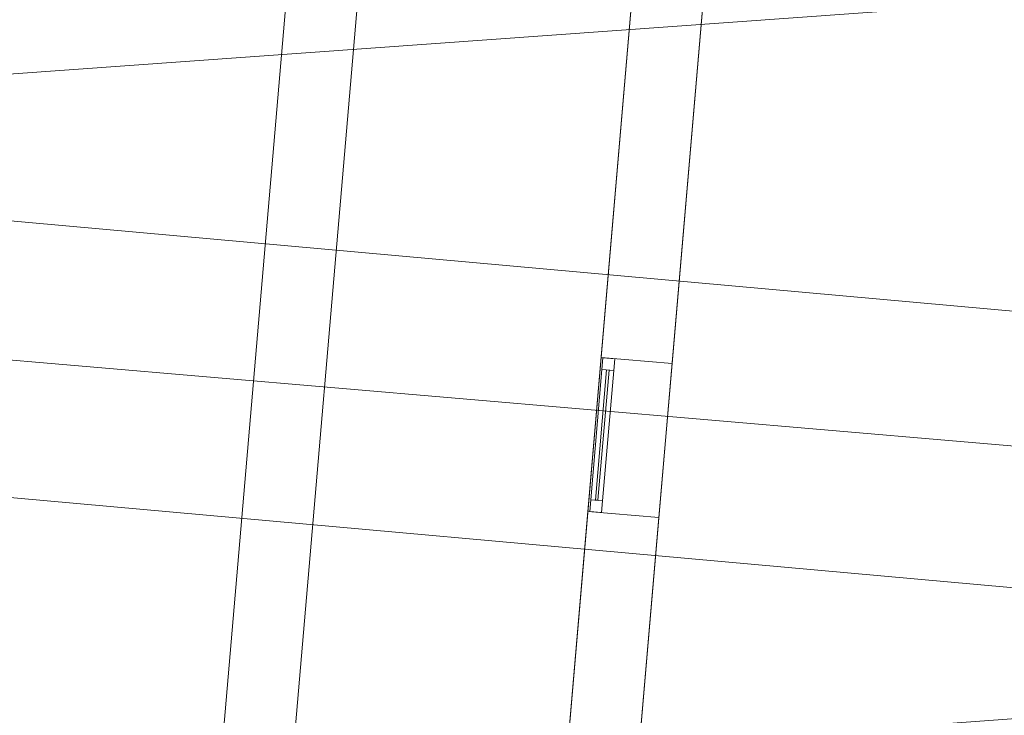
# Model space of a CAD drawing. Header units: millimetres. Extents: x -430348 to -225823, y -86243 to 5084.
# Tile 644 of 656: x -376486 to -372341, y -3005 to -77. Entities that reach past the tile are written whole.
import ezdxf

# ---------------------------------------------------------------- set-up
doc = ezdxf.new("R2010")
doc.units = ezdxf.units.MM
for name, color, linetype, lineweight in [('A-GLAZ-CURT', 52, 'Continuous', 9), ('A-GLAZ-CWMG', 51, 'Continuous', 9), ('A-ROOF', 132, 'Continuous', 9), ('A-WALL', 113, 'Continuous', 9)]:
    doc.layers.add(name, color=color, linetype=linetype, lineweight=lineweight)

# ---------------------------------------------------------------- blocks, each defined once
blk = doc.blocks.new('Walls 147 - Walls 11-525184-_3D_ Copy 1')
at = {"layer": 'A-WALL'}
mesh = blk.add_polyface(dxfattribs=at)
corners = [(-380887.4, -834.4, 66612.8), (-380935.3, -1392.3, 66612.8), (-380716.1, -1411.1, 66612.8), (-380668.2, -853.2, 66612.8), (-368556.8, -1940.8, 66612.8), (-368604.7, -2498.7, 66612.8), (-368385.5, -2517.5, 66612.8), (-368337.7, -1959.6, 66612.8)]
mesh.append_faces([[corners[k] for k in face] for face in [(3, 0, 1, 2), (6, 7, 4, 5)]])
mesh = blk.add_polyface(dxfattribs=at)
corners = [(-380887.4, -834.4, 66335.3), (-380668.2, -853.2, 66335.3), (-380716.1, -1411.1, 66335.3), (-380935.3, -1392.3, 66335.3), (-368556.8, -1940.8, 66335.3), (-368337.7, -1959.6, 66335.3), (-368385.5, -2517.5, 66335.3), (-368604.7, -2498.7, 66335.3)]
mesh.append_faces([[corners[k] for k in face] for face in [(1, 2, 3, 0), (6, 7, 4, 5)]])
blk = doc.blocks.new('System Panel - Glazed-482351-_3D_ Copy 1')
at = {"layer": 'A-GLAZ-CURT', "transparency": 33554471}
mesh = blk.add_polyface(dxfattribs=at)
corners = [(-275, 5), (-275, 5, 325), (275, 5, 325), (275, 5)]
mesh.append_faces([[corners[k] for k in face] for face in [(1, 2, 3, 0)]])
mesh = blk.add_polyface(dxfattribs=at)
corners = [(275, -5), (-275, -5), (-275, 5), (275, 5)]
mesh.append_faces([[corners[k] for k in face] for face in [(0, 1, 2, 3)]])
mesh = blk.add_polyface(dxfattribs=at)
corners = [(-275, -5, 325), (275, -5, 325), (275, 5, 325), (-275, 5, 325)]
mesh.append_faces([[corners[k] for k in face] for face in [(3, 0, 1, 2)]])
mesh = blk.add_polyface(dxfattribs=at)
corners = [(-275, -5), (-275, -5, 325), (-275, 5, 325), (-275, 5)]
mesh.append_faces([[corners[k] for k in face] for face in [(3, 0, 1, 2)]])
mesh = blk.add_polyface(dxfattribs=at)
corners = [(275, -5, 325), (275, -5), (275, 5), (275, 5, 325)]
mesh.append_faces([[corners[k] for k in face] for face in [(3, 0, 1, 2)]])
mesh = blk.add_polyface(dxfattribs=at)
corners = [(-275, -5), (275, -5), (275, -5, 325), (-275, -5, 325)]
mesh.append_faces([[corners[k] for k in face] for face in [(2, 3, 0, 1)]])
blk = doc.blocks.new('Rectangular Mullion - 50mm x 50mm-320908-_3D_ Copy 1')
at = {"layer": 'A-GLAZ-CWMG'}
mesh = blk.add_polyface(dxfattribs=at)
corners = [(0, 25), (-50, 25), (-50, -25), (0, -25)]
mesh.append_faces([[corners[k] for k in face] for face in [(3, 0, 1, 2)]])
mesh = blk.add_polyface(dxfattribs=at)
corners = [(-50, 25), (0, 25), (0, 25, -400), (-50, 25, -400)]
mesh.append_faces([[corners[k] for k in face] for face in [(0, 1, 2, 3)]])
mesh = blk.add_polyface(dxfattribs=at)
corners = [(-50, -25), (-50, 25), (-50, 25, -400), (-50, -25, -400)]
mesh.append_faces([[corners[k] for k in face] for face in [(0, 1, 2, 3)]])
mesh = blk.add_polyface(dxfattribs=at)
corners = [(0, 25), (0, -25), (0, -25, -400), (0, 25, -400)]
mesh.append_faces([[corners[k] for k in face] for face in [(0, 1, 2, 3)]])
mesh = blk.add_polyface(dxfattribs=at)
corners = [(0, -25), (-50, -25), (-50, -25, -400), (0, -25, -400)]
mesh.append_faces([[corners[k] for k in face] for face in [(0, 1, 2, 3)]])
blk = doc.blocks.new('Rectangular Mullion - 50mm x 50mm-266400-_3D_ Copy 1')
at = {"layer": 'A-GLAZ-CWMG'}
mesh = blk.add_polyface(dxfattribs=at)
corners = [(0, 25), (-50, 25), (-50, -25), (0, -25)]
mesh.append_faces([[corners[k] for k in face] for face in [(2, 3, 0, 1)]])
mesh = blk.add_polyface(dxfattribs=at)
corners = [(0, 25, -550), (0, -25, -550), (-50, -25, -550), (-50, 25, -550)]
mesh.append_faces([[corners[k] for k in face] for face in [(0, 1, 2, 3)]])
mesh = blk.add_polyface(dxfattribs=at)
corners = [(-50, 25), (0, 25), (0, 25, -550), (-50, 25, -550)]
mesh.append_faces([[corners[k] for k in face] for face in [(3, 0, 1, 2)]])
mesh = blk.add_polyface(dxfattribs=at)
corners = [(-50, -25), (-50, 25), (-50, 25, -550), (-50, -25, -550)]
mesh.append_faces([[corners[k] for k in face] for face in [(3, 0, 1, 2)]])
mesh = blk.add_polyface(dxfattribs=at)
corners = [(0, 25), (0, -25), (0, -25, -550), (0, 25, -550)]
mesh.append_faces([[corners[k] for k in face] for face in [(3, 0, 1, 2)]])
mesh = blk.add_polyface(dxfattribs=at)
corners = [(0, -25), (-50, -25), (-50, -25, -550), (0, -25, -550)]
mesh.append_faces([[corners[k] for k in face] for face in [(3, 0, 1, 2)]])
blk = doc.blocks.new('Rectangular Mullion - 50mm x 50mm-482352-_3D_ Copy 1')
at = {"layer": 'A-GLAZ-CWMG'}
mesh = blk.add_polyface(dxfattribs=at)
corners = [(0, 25), (-50, 25), (-50, -25), (0, -25)]
mesh.append_faces([[corners[k] for k in face] for face in [(3, 0, 1, 2)]])
mesh = blk.add_polyface(dxfattribs=at)
corners = [(-50, 25), (0, 25), (0, 25, -400), (-50, 25, -400)]
mesh.append_faces([[corners[k] for k in face] for face in [(0, 1, 2, 3)]])
mesh = blk.add_polyface(dxfattribs=at)
corners = [(-50, -25), (-50, 25), (-50, 25, -400), (-50, -25, -400)]
mesh.append_faces([[corners[k] for k in face] for face in [(0, 1, 2, 3)]])
mesh = blk.add_polyface(dxfattribs=at)
corners = [(0, 25), (0, -25), (0, -25, -400), (0, 25, -400)]
mesh.append_faces([[corners[k] for k in face] for face in [(0, 1, 2, 3)]])
mesh = blk.add_polyface(dxfattribs=at)
corners = [(0, -25), (-50, -25), (-50, -25, -400), (0, -25, -400)]
mesh.append_faces([[corners[k] for k in face] for face in [(0, 1, 2, 3)]])
blk = doc.blocks.new('Rectangular Mullion - 50mm x 50mm-266401-_3D_ Copy 1')
at = {"layer": 'A-GLAZ-CWMG'}
mesh = blk.add_polyface(dxfattribs=at)
corners = [(0, 25), (-50, 25), (-50, -25), (0, -25)]
mesh.append_faces([[corners[k] for k in face] for face in [(2, 3, 0, 1)]])
mesh = blk.add_polyface(dxfattribs=at)
corners = [(0, 25, -550), (0, -25, -550), (-50, -25, -550), (-50, 25, -550)]
mesh.append_faces([[corners[k] for k in face] for face in [(0, 1, 2, 3)]])
mesh = blk.add_polyface(dxfattribs=at)
corners = [(-50, 25), (0, 25), (0, 25, -550), (-50, 25, -550)]
mesh.append_faces([[corners[k] for k in face] for face in [(3, 0, 1, 2)]])
mesh = blk.add_polyface(dxfattribs=at)
corners = [(-50, -25), (-50, 25), (-50, 25, -550), (-50, -25, -550)]
mesh.append_faces([[corners[k] for k in face] for face in [(3, 0, 1, 2)]])
mesh = blk.add_polyface(dxfattribs=at)
corners = [(0, 25), (0, -25), (0, -25, -550), (0, 25, -550)]
mesh.append_faces([[corners[k] for k in face] for face in [(3, 0, 1, 2)]])
mesh = blk.add_polyface(dxfattribs=at)
corners = [(0, -25), (-50, -25), (-50, -25, -550), (0, -25, -550)]
mesh.append_faces([[corners[k] for k in face] for face in [(3, 0, 1, 2)]])
blk = doc.blocks.new('Rectangular Mullion - 50mm x 50mm-266402-_3D_ Copy 1')
at = {"layer": 'A-GLAZ-CWMG'}
mesh = blk.add_polyface(dxfattribs=at)
corners = [(25, 25), (-25, 25), (-25, -25), (25, -25)]
mesh.append_faces([[corners[k] for k in face] for face in [(2, 3, 0, 1)]])
mesh = blk.add_polyface(dxfattribs=at)
corners = [(25, 25, -550), (25, -25, -550), (-25, -25, -550), (-25, 25, -550)]
mesh.append_faces([[corners[k] for k in face] for face in [(0, 1, 2, 3)]])
mesh = blk.add_polyface(dxfattribs=at)
corners = [(-25, 25), (25, 25), (25, 25, -550), (-25, 25, -550)]
mesh.append_faces([[corners[k] for k in face] for face in [(3, 0, 1, 2)]])
mesh = blk.add_polyface(dxfattribs=at)
corners = [(-25, -25), (-25, 25), (-25, 25, -550), (-25, -25, -550)]
mesh.append_faces([[corners[k] for k in face] for face in [(3, 0, 1, 2)]])
mesh = blk.add_polyface(dxfattribs=at)
corners = [(25, 25), (25, -25), (25, -25, -550), (25, 25, -550)]
mesh.append_faces([[corners[k] for k in face] for face in [(3, 0, 1, 2)]])
mesh = blk.add_polyface(dxfattribs=at)
corners = [(25, -25), (-25, -25), (-25, -25, -550), (25, -25, -550)]
mesh.append_faces([[corners[k] for k in face] for face in [(3, 0, 1, 2)]])
blk = doc.blocks.new('Rectangular Mullion - 50mm x 50mm-224775-_3D_ Copy 1')
at = {"layer": 'A-GLAZ-CWMG'}
mesh = blk.add_polyface(dxfattribs=at)
corners = [(0, 25, -400), (0, -25, -400), (-50, -25, -400), (-50, 25, -400)]
mesh.append_faces([[corners[k] for k in face] for face in [(3, 0, 1, 2)]])
mesh = blk.add_polyface(dxfattribs=at)
corners = [(-50, 25), (0, 25), (0, 25, -400), (-50, 25, -400)]
mesh.append_faces([[corners[k] for k in face] for face in [(3, 0, 1, 2)]])
mesh = blk.add_polyface(dxfattribs=at)
corners = [(-50, -25), (-50, 25), (-50, 25, -400), (-50, -25, -400)]
mesh.append_faces([[corners[k] for k in face] for face in [(0, 1, 2, 3)]])
mesh = blk.add_polyface(dxfattribs=at)
corners = [(0, 25), (0, -25), (0, -25, -400), (0, 25, -400)]
mesh.append_faces([[corners[k] for k in face] for face in [(0, 1, 2, 3)]])
mesh = blk.add_polyface(dxfattribs=at)
corners = [(0, -25), (-50, -25), (-50, -25, -400), (0, -25, -400)]
mesh.append_faces([[corners[k] for k in face] for face in [(3, 0, 1, 2)]])
blk = doc.blocks.new('Rectangular Mullion - 50mm x 50mm-482354-_3D_ Copy 1')
at = {"layer": 'A-GLAZ-CWMG'}
mesh = blk.add_polyface(dxfattribs=at)
corners = [(0, 25, -400), (0, -25, -400), (-50, -25, -400), (-50, 25, -400)]
mesh.append_faces([[corners[k] for k in face] for face in [(3, 0, 1, 2)]])
mesh = blk.add_polyface(dxfattribs=at)
corners = [(-50, 25), (0, 25), (0, 25, -400), (-50, 25, -400)]
mesh.append_faces([[corners[k] for k in face] for face in [(0, 1, 2, 3)]])
mesh = blk.add_polyface(dxfattribs=at)
corners = [(-50, -25), (-50, 25), (-50, 25, -400), (-50, -25, -400)]
mesh.append_faces([[corners[k] for k in face] for face in [(0, 1, 2, 3)]])
mesh = blk.add_polyface(dxfattribs=at)
corners = [(0, 25), (0, -25), (0, -25, -400), (0, 25, -400)]
mesh.append_faces([[corners[k] for k in face] for face in [(0, 1, 2, 3)]])
mesh = blk.add_polyface(dxfattribs=at)
corners = [(0, -25), (-50, -25), (-50, -25, -400), (0, -25, -400)]
mesh.append_faces([[corners[k] for k in face] for face in [(0, 1, 2, 3)]])

msp = doc.modelspace()

# ---------------------------------------------------------------- block references
at = {"layer": 'A-GLAZ-CURT', "transparency": 33554471, "rotation": 85.09476470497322}
for p in [(-374033.5, -1825.5, 59297.6), (-374033.5, -1825.5, 59672.6)]:
    msp.add_blockref('System Panel - Glazed-482351-_3D_ Copy 1', p, dxfattribs=at)
at = {"layer": 'A-GLAZ-CWMG', "extrusion": (0, 0, -1), "rotation": 94.90523529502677}
for name, p in [('Rectangular Mullion - 50mm x 50mm-482352-_3D_ Copy 1', (374005.7, -1501.7, -59247.6)), ('Rectangular Mullion - 50mm x 50mm-224775-_3D_ Copy 1', (374005.7, -1501.7, -59647.6))]:
    msp.add_blockref(name, p, dxfattribs=at)
at = {"layer": 'A-GLAZ-CWMG', "extrusion": (0.085508, 0.996337, 0), "rotation": 90}
for name, p in [('Rectangular Mullion - 50mm x 50mm-266400-_3D_ Copy 1', (372507.5, 60047.6, -33526.7)), ('Rectangular Mullion - 50mm x 50mm-266402-_3D_ Copy 1', (372507.5, 59647.6, -33526.7))]:
    msp.add_blockref(name, p, dxfattribs=at)
at = {"layer": 'A-GLAZ-CWMG', "extrusion": (-0.085508, -0.996337, 0), "rotation": 270}
msp.add_blockref('Rectangular Mullion - 50mm x 50mm-266401-_3D_ Copy 1', (-372507.5, 59247.6, 34076.7), dxfattribs=at)
at = {"layer": 'A-GLAZ-CWMG', "rotation": 265.0947647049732}
for name, p in [('Rectangular Mullion - 50mm x 50mm-320908-_3D_ Copy 1', (-374061.3, -2149.3, 60047.6)), ('Rectangular Mullion - 50mm x 50mm-482354-_3D_ Copy 1', (-374061.3, -2149.3, 59647.6))]:
    msp.add_blockref(name, p, dxfattribs=at)
at = {"layer": 'A-WALL'}
msp.add_blockref('Walls 147 - Walls 11-525184-_3D_ Copy 1', (0, 0), dxfattribs=at)

# ---------------------------------------------------------------- meshes
at = {"layer": 'A-ROOF'}
mesh = msp.add_polyface(dxfattribs=at)
corners = [(-362053.3, 734.5, 63197.6), (-386722.6, 2851.6, 63197.6), (-383374.5, -921.7, 65747.6), (-381211.9, -1107.3, 65747.6), (-381160.7, -509.8, 65307.3), (-380343.7, -579.9, 65307.3), (-380394.9, -1177.5, 65747.6), (-368877.3, -2165.9, 65747.6), (-368830.1, -1616.2, 65342.5), (-368013.1, -1686.3, 65342.5), (-368060.3, -2236, 65747.6), (-365938.6, -2418.1, 65747.6)]
mesh.append_faces([[corners[k] for k in face] for face in [(4, 1, 2, 3)]], dxfattribs={"vtx0": -1})
mesh.append_faces([[corners[k] for k in face] for face in [(1, 4, 5, 0)]], dxfattribs={"vtx0": -1, "vtx2": -1})
mesh.append_faces([[corners[k] for k in face] for face in [(11, 0, 9, 10)]], dxfattribs={"vtx1": -1})
mesh.append_faces([[corners[k] for k in face] for face in [(8, 9, 0, 5)]], dxfattribs={"vtx1": -1, "vtx2": -1, "vtx3": -1})
mesh.append_faces([[corners[k] for k in face] for face in [(6, 7, 8, 5)]], dxfattribs={"vtx2": -1})
mesh = msp.add_polyface(dxfattribs=at)
corners = [(-386722.6, 2851.6, 63097.6), (-362053.3, 734.5, 63097.6), (-365938.6, -2418.1, 65647.6), (-368060.3, -2236, 65647.6), (-368013.1, -1686.3, 65242.5), (-368830.1, -1616.2, 65242.5), (-368877.3, -2165.9, 65647.6), (-380394.9, -1177.5, 65647.6), (-380343.7, -579.9, 65207.3), (-381160.7, -509.8, 65207.3), (-381211.9, -1107.3, 65647.6), (-383374.5, -921.7, 65647.6)]
mesh.append_faces([[corners[k] for k in face] for face in [(4, 1, 2, 3)]], dxfattribs={"vtx0": -1})
mesh.append_faces([[corners[k] for k in face] for face in [(1, 4, 5, 8)]], dxfattribs={"vtx0": -1, "vtx2": -1, "vtx3": -1})
mesh.append_faces([[corners[k] for k in face] for face in [(11, 0, 9, 10)]], dxfattribs={"vtx1": -1})
mesh.append_faces([[corners[k] for k in face] for face in [(8, 9, 0, 1)]], dxfattribs={"vtx1": -1, "vtx3": -1})
mesh.append_faces([[corners[k] for k in face] for face in [(5, 6, 7, 8)]], dxfattribs={"vtx3": -1})
mesh = msp.add_polyface(dxfattribs=at)
corners = [(-373521.2, 1016.1, 60747.6), (-374000, -4563.4, 60747.6), (-375743.6, -4413.8, 60747.6), (-375264.8, 1165.7, 60747.6)]
mesh.append_faces([[corners[k] for k in face] for face in [(1, 2, 3, 0)]])
mesh = msp.add_polyface(dxfattribs=at)
corners = [(-374000, -4563.4, 60847.6), (-373521.2, 1016.1, 60847.6), (-375264.8, 1165.7, 60847.6), (-375743.6, -4413.8, 60847.6)]
mesh.append_faces([[corners[k] for k in face] for face in [(2, 3, 0, 1)]])
mesh = msp.add_polyface(dxfattribs=at)
corners = [(-375743.6, -4413.8, 60847.6), (-375264.8, 1165.7, 60847.6), (-375264.8, 1165.7, 60747.6), (-375743.6, -4413.8, 60747.6)]
mesh.append_faces([[corners[k] for k in face] for face in [(0, 1, 2, 3)]])
mesh = msp.add_polyface(dxfattribs=at)
corners = [(-373521.2, 1016.1, 58347.6), (-374000, -4563.4, 58347.6), (-375743.6, -4413.8, 58347.6), (-375264.8, 1165.7, 58347.6)]
mesh.append_faces([[corners[k] for k in face] for face in [(1, 2, 3, 0)]])
mesh = msp.add_polyface(dxfattribs=at)
corners = [(-374000, -4563.4, 58447.6), (-373521.2, 1016.1, 58447.6), (-375264.8, 1165.7, 58447.6), (-375743.6, -4413.8, 58447.6)]
mesh.append_faces([[corners[k] for k in face] for face in [(2, 3, 0, 1)]])
mesh = msp.add_polyface(dxfattribs=at)
corners = [(-375743.6, -4413.8, 58447.6), (-375264.8, 1165.7, 58447.6), (-375264.8, 1165.7, 58347.6), (-375743.6, -4413.8, 58347.6)]
mesh.append_faces([[corners[k] for k in face] for face in [(0, 1, 2, 3)]])
mesh = msp.add_polyface(dxfattribs=at)
corners = [(-373521.2, 1016.1, 60847.6), (-374000, -4563.4, 60847.6), (-374000, -4563.4, 60747.6), (-373521.2, 1016.1, 60747.6)]
mesh.append_faces([[corners[k] for k in face] for face in [(1, 2, 3, 0)]])
mesh = msp.add_polyface(dxfattribs=at)
corners = [(-373521.2, 1016.1, 58447.6), (-374000, -4563.4, 58447.6), (-374000, -4563.4, 58347.6), (-373521.2, 1016.1, 58347.6)]
mesh.append_faces([[corners[k] for k in face] for face in [(1, 2, 3, 0)]])
mesh = msp.add_polyface(dxfattribs=at)
corners = [(-387321.1, -4122.7, 63197.6), (-362651.8, -6239.9, 63197.6), (-365938.6, -2418.1, 65747.6), (-368060.3, -2236, 65747.6), (-368112.3, -2842.1, 65307.8), (-368929.3, -2772, 65307.8), (-368877.3, -2165.9, 65747.6), (-380394.9, -1177.5, 65747.6), (-380442.8, -1735.7, 65342.5), (-381259.8, -1665.6, 65342.5), (-381211.9, -1107.3, 65747.6), (-383374.5, -921.7, 65747.6)]
mesh.append_faces([[corners[k] for k in face] for face in [(4, 1, 2, 3), (8, 5, 6, 7)]], dxfattribs={"vtx0": -1})
mesh.append_faces([[corners[k] for k in face] for face in [(1, 4, 5, 0)]], dxfattribs={"vtx0": -1, "vtx2": -1})
mesh.append_faces([[corners[k] for k in face] for face in [(11, 0, 9, 10)]], dxfattribs={"vtx1": -1})
mesh.append_faces([[corners[k] for k in face] for face in [(8, 9, 0, 5)]], dxfattribs={"vtx1": -1, "vtx2": -1, "vtx3": -1})
mesh = msp.add_polyface(dxfattribs=at)
corners = [(-362651.8, -6239.9, 63097.6), (-387321.1, -4122.7, 63097.6), (-383374.5, -921.7, 65647.6), (-381211.9, -1107.3, 65647.6), (-381259.8, -1665.6, 65242.5), (-380442.8, -1735.7, 65242.5), (-380394.9, -1177.5, 65647.6), (-368877.3, -2165.9, 65647.6), (-368929.3, -2772, 65207.8), (-368112.3, -2842.1, 65207.8), (-368060.3, -2236, 65647.6), (-365938.6, -2418.1, 65647.6)]
mesh.append_faces([[corners[k] for k in face] for face in [(4, 1, 2, 3)]], dxfattribs={"vtx0": -1})
mesh.append_faces([[corners[k] for k in face] for face in [(1, 4, 5, 8)]], dxfattribs={"vtx0": -1, "vtx2": -1, "vtx3": -1})
mesh.append_faces([[corners[k] for k in face] for face in [(11, 0, 9, 10), (7, 8, 5, 6)]], dxfattribs={"vtx1": -1})
mesh.append_faces([[corners[k] for k in face] for face in [(8, 9, 0, 1)]], dxfattribs={"vtx1": -1, "vtx3": -1})
at = {"layer": 'A-WALL'}
mesh = msp.add_polyface(dxfattribs=at)
corners = [(-375743.6, -4413.8, 58197.6), (-375743.6, -4413.8, 60747.6), (-375264.8, 1165.7, 60747.6), (-375264.8, 1165.7, 58197.6)]
mesh.append_faces([[corners[k] for k in face] for face in [(2, 3, 0, 1)]])
mesh = msp.add_polyface(dxfattribs=at)
corners = [(-374965.9, 1140.1, 58197.6), (-375444.7, -4439.4, 58197.6), (-375743.6, -4413.8, 58197.6), (-375264.8, 1165.7, 58197.6)]
mesh.append_faces([[corners[k] for k in face] for face in [(3, 0, 1, 2)]])
mesh = msp.add_polyface(dxfattribs=at)
corners = [(-375444.7, -4439.4, 60747.6), (-374965.9, 1140.1, 60747.6), (-375264.8, 1165.7, 60747.6), (-375743.6, -4413.8, 60747.6)]
mesh.append_faces([[corners[k] for k in face] for face in [(0, 1, 2, 3)]])
mesh = msp.add_polyface(dxfattribs=at)
corners = [(-375444.7, -4439.4, 58197.6), (-374965.9, 1140.1, 58197.6), (-374965.9, 1140.1, 58447.6), (-374965.9, 1140.1, 60747.6), (-375444.7, -4439.4, 60747.6), (-375444.7, -4439.4, 58447.6)]
mesh.append_faces([[corners[k] for k in face] for face in [(3, 4, 5, 2)]], dxfattribs={"vtx2": -1})
mesh.append_faces([[corners[k] for k in face] for face in [(5, 0, 1, 2)]], dxfattribs={"vtx3": -1})
mesh = msp.add_polyface(dxfattribs=at)
corners = [(-373820.1, 1041.7, 58197.6), (-374298.9, -4537.7, 58197.6), (-374298.9, -4537.7, 58447.6), (-374298.9, -4537.7, 60747.6), (-373820.1, 1041.7, 60747.6), (-373820.1, 1041.7, 58447.6), (-374093.7, -2146.5, 60047.6), (-374093.7, -2146.5, 59247.6), (-374038.1, -1498.9, 59247.6), (-374038.1, -1498.9, 60047.6)]
mesh.append_faces([[corners[k] for k in face] for face in [(3, 6, 7, 2)]], dxfattribs={"vtx0": -1, "vtx2": -1})
mesh.append_faces([[corners[k] for k in face] for face in [(8, 5, 0, 1)]], dxfattribs={"vtx0": -1, "vtx3": -1})
mesh.append_faces([[corners[k] for k in face] for face in [(8, 9, 4, 5), (3, 4, 9, 6), (1, 2, 7, 8)]], dxfattribs={"vtx1": -1, "vtx3": -1})
mesh = msp.add_polyface(dxfattribs=at)
corners = [(-374298.9, -4537.7, 58197.6), (-373820.1, 1041.7, 58197.6), (-373521.2, 1016.1, 58197.6), (-374000, -4563.4, 58197.6)]
mesh.append_faces([[corners[k] for k in face] for face in [(3, 0, 1, 2)]])
mesh = msp.add_polyface(dxfattribs=at)
corners = [(-373820.1, 1041.7, 60747.6), (-374298.9, -4537.7, 60747.6), (-374000, -4563.4, 60747.6), (-373521.2, 1016.1, 60747.6)]
mesh.append_faces([[corners[k] for k in face] for face in [(0, 1, 2, 3)]])
mesh = msp.add_polyface(dxfattribs=at)
corners = [(-374000, -4563.4, 58197.6), (-373521.2, 1016.1, 58197.6), (-373521.2, 1016.1, 60747.6), (-374000, -4563.4, 60747.6), (-373794.8, -2172.2, 59247.6), (-373794.8, -2172.2, 60047.6), (-373739.2, -1524.6, 60047.6), (-373739.2, -1524.6, 59247.6)]
mesh.append_faces([[corners[k] for k in face] for face in [(3, 5, 6, 2), (7, 1, 2, 6)]], dxfattribs={"vtx0": -1, "vtx2": -1})
mesh.append_faces([[corners[k] for k in face] for face in [(3, 0, 4, 5), (7, 4, 0, 1)]], dxfattribs={"vtx1": -1, "vtx3": -1})
mesh = msp.add_polyface(dxfattribs=at)
corners = [(-373794.8, -2172.2, 60047.6), (-374093.7, -2146.5, 60047.6), (-374038.1, -1498.9, 60047.6), (-373739.2, -1524.6, 60047.6)]
mesh.append_faces([[corners[k] for k in face] for face in [(1, 2, 3, 0)]])
mesh = msp.add_polyface(dxfattribs=at)
corners = [(-374093.7, -2146.5, 59247.6), (-373794.8, -2172.2, 59247.6), (-373739.2, -1524.6, 59247.6), (-374038.1, -1498.9, 59247.6)]
mesh.append_faces([[corners[k] for k in face] for face in [(2, 3, 0, 1)]])
mesh = msp.add_polyface(dxfattribs=at)
corners = [(-373739.2, -1524.6, 60047.6), (-374038.1, -1498.9, 60047.6), (-374038.1, -1498.9, 59247.6), (-373739.2, -1524.6, 59247.6)]
mesh.append_faces([[corners[k] for k in face] for face in [(0, 1, 2, 3)]])
mesh = msp.add_polyface(dxfattribs=at)
corners = [(-373794.8, -2172.2, 59247.6), (-374093.7, -2146.5, 59247.6), (-374093.7, -2146.5, 60047.6), (-373794.8, -2172.2, 60047.6)]
mesh.append_faces([[corners[k] for k in face] for face in [(1, 2, 3, 0)]])

doc.saveas('drawing.dxf')
